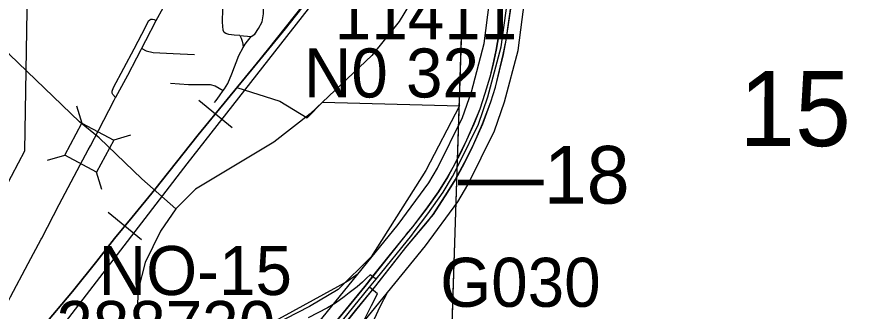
# Model space of a CAD drawing. Extents: x -132.8 to -73.3, y -60 to -26.
# Drawn here: x -113.506 to -112.048, y -41.459 to -40.948 of the extents above; entities that cross this region are included whole.
import ezdxf

# ---------------------------------------------------------------- set-up
doc = ezdxf.new("R2010")
doc.units = 0
for name, color, linetype in [('tdCoCityStreetMajor', 7, 'Continuous'), ('tdCoCityStreetMinor', 7, 'Continuous'), ('tdCoCorpBndry', 7, 'Continuous'), ('tdCoDivCarto', 7, 'Continuous'), ('tdCoHydroRiver', 7, 'Continuous'), ('tdCoInt', 7, 'Continuous'), ('tdCoIntCL', 7, 'Continuous'), ('tdCoIntRamp', 7, 'Continuous'), ('tdCoIntRte', 7, 'Continuous'), ('tdCoPrimary', 7, 'Continuous'), ('tdCoRRCL', 7, 'Continuous'), ('tdCoSectLine', 7, 'Continuous'), ('tdCoSectLinePart', 7, 'Continuous'), ('tdCoSectNmbr', 7, 'Continuous'), ('tdCoStrucSec', 7, 'Continuous'), ('tdCoStrucSecCoName', 7, 'Continuous'), ('tdCoStrucSecFHWANum', 7, 'Continuous'), ('tdStHwyIntRefPost1', 7, 'Continuous')]:
    doc.layers.add(name, color=color, linetype=linetype)

msp = doc.modelspace()

# ---------------------------------------------------------------- linework, layer by layer
at = {"layer": 'tdCoCityStreetMajor'}
msp.add_lwpolyline([(-113.5947, -41.5826), (-113.5846, -41.5635), (-113.574, -41.5423), (-113.541, -41.4809), (-113.5168, -41.434), (-113.4862, -41.3758), (-113.4638, -41.3339), (-113.4629, -41.3323), (-113.4325, -41.274), (-113.3962, -41.2049), (-113.3822, -41.1789), (-113.3784, -41.1719), (-113.3644, -41.1458), (-113.3373, -41.0927), (-113.335, -41.0886), (-113.3345, -41.0877), (-113.3138, -41.0496), (-113.2825, -40.9897), (-113.2643, -40.9551), (-113.2524, -40.9327), (-113.2395, -40.908), (-113.2246, -40.8794), (-113.2215, -40.8737), (-113.2041, -40.8407)], dxfattribs=at)
at = {"layer": 'tdCoCityStreetMinor'}
msp.add_line((-113.1198, -40.9811), (-113.1001, -40.9823), dxfattribs=at)
for points in [[(-113.1198, -40.9811), (-113.1292, -40.9805), (-113.1388, -40.9791), (-113.1438, -40.9776), (-113.1465, -40.9754), (-113.1482, -40.9714), (-113.1495, -40.9578), (-113.1487, -40.9112)], [(-113.1001, -40.9823), (-113.0937, -40.9783), (-113.0871, -40.9689), (-113.0811, -40.9574), (-113.0784, -40.9433), (-113.0778, -40.913)], [(-113.335, -41.0886), (-113.3394, -41.0833), (-113.3406, -41.0806), (-113.3407, -41.0773), (-113.3386, -41.0708), (-113.3026, -41.0038), (-113.2826, -40.9651), (-113.2777, -40.9555), (-113.2758, -40.9536), (-113.274, -40.9528), (-113.2708, -40.9526), (-113.268, -40.953), (-113.2643, -40.9551)], [(-113.1198, -40.9811), (-113.1174, -40.9855), (-113.1154, -40.9904), (-113.1142, -40.9956), (-113.1139, -41.0019)], [(-113.1139, -41.0019), (-113.1105, -40.9956), (-113.1001, -40.9823)], [(-113.1482, -41.0762), (-113.146, -41.0733), (-113.1401, -41.0641), (-113.1332, -41.0474), (-113.1213, -41.0158), (-113.1139, -41.0019)], [(-113.2896, -41.0032), (-113.2819, -41.0077), (-113.27, -41.0106), (-113.235, -41.0119), (-113.198, -41.0136)], [(-113.2395, -41.0636), (-113.2084, -41.0659), (-113.1842, -41.0656), (-113.1712, -41.0659), (-113.1623, -41.0681), (-113.1482, -41.0762)], [(-113.1633, -41.0972), (-113.1603, -41.0936), (-113.1547, -41.0856), (-113.1482, -41.0762)]]:
    msp.add_lwpolyline(points, dxfattribs=at)
at = {"layer": 'tdCoCorpBndry'}
for points in [[(-113.5399, -41.271), (-113.5034, -41.2016), (-113.4922, -41.1807), (-113.4865, -40.8327)], [(-113.0125, -40.9336), (-113.0408, -40.9692), (-113.1037, -41.0459), (-113.1245, -41.0709), (-113.0504, -41.0947), (-113.0027, -41.1236), (-112.9761, -41.0966), (-112.7388, -41.1025), (-112.7973, -41.2146), (-112.8918, -41.3643), (-112.9493, -41.4213), (-112.9988, -41.4505), (-113.0605, -41.4824), (-113.1138, -41.5265), (-113.1249, -41.551), (-113.1427, -41.5937), (-113.2129, -41.7544), (-113.2449, -41.8133), (-113.2815, -41.8313), (-113.5821, -42.2003)]]:
    msp.add_lwpolyline(points, dxfattribs=at)
at = {"layer": 'tdCoDivCarto'}
for p, q in [((-112.6637, -40.925), (-112.6709, -40.9798)), ((-112.6577, -40.9892), (-112.6483, -40.9229)), ((-112.6709, -40.9798), (-112.6755, -41.0061)), ((-112.6625, -41.0138), (-112.6577, -40.9892)), ((-112.6755, -41.0061), (-112.6807, -41.0308)), ((-112.6763, -41.0703), (-112.6625, -41.0138)), ((-112.6807, -41.0308), (-112.6861, -41.0528)), ((-112.6861, -41.0528), (-112.6948, -41.0816)), ((-112.6844, -41.0959), (-112.6763, -41.0703)), ((-112.6948, -41.0816), (-112.7034, -41.1085)), ((-112.6986, -41.1341), (-112.6844, -41.0959)), ((-112.7034, -41.1085), (-112.714, -41.1346)), ((-112.714, -41.1346), (-112.7266, -41.1622)), ((-112.7155, -41.1725), (-112.6986, -41.1341)), ((-112.7266, -41.1622), (-112.7379, -41.1859)), ((-112.7296, -41.2008), (-112.7155, -41.1725)), ((-112.7379, -41.1859), (-112.7503, -41.2098)), ((-112.7459, -41.2313), (-112.7296, -41.2008)), ((-112.7503, -41.2098), (-112.7591, -41.2256)), ((-112.7591, -41.2256), (-112.7752, -41.252)), ((-112.7592, -41.2525), (-112.7459, -41.2313)), ((-112.7752, -41.252), (-112.7966, -41.2819)), ((-112.7841, -41.2911), (-112.7592, -41.2525)), ((-112.7966, -41.2819), (-112.8201, -41.3122)), ((-112.7913, -41.2999), (-112.7841, -41.2911)), ((-112.8316, -41.3484), (-112.7913, -41.2999)), ((-112.8201, -41.3122), (-112.831, -41.3256)), ((-112.831, -41.3256), (-112.861, -41.3627)), ((-112.8837, -41.4145), (-112.8316, -41.3484)), ((-112.861, -41.3627), (-112.9032, -41.4158)), ((-112.9032, -41.4158), (-112.9665, -41.4934)), ((-112.9186, -41.4573), (-112.8837, -41.4145)), ((-112.9527, -41.5002), (-112.9186, -41.4573))]:
    msp.add_line(p, q, dxfattribs=at)
for points in [[(-112.6191, -40.5763), (-112.6198, -40.5812), (-112.6214, -40.5933), (-112.6252, -40.6225), (-112.6267, -40.634), (-112.6356, -40.6986), (-112.6427, -40.766), (-112.6509, -40.832), (-112.6637, -40.925), (-112.6709, -40.9798), (-112.6755, -41.0061), (-112.6807, -41.0308), (-112.6861, -41.0528), (-112.6948, -41.0816), (-112.7034, -41.1085), (-112.714, -41.1346), (-112.7266, -41.1622), (-112.7379, -41.1859), (-112.7503, -41.2098), (-112.7591, -41.2256), (-112.7752, -41.252), (-112.7966, -41.2819), (-112.8201, -41.3122), (-112.8308, -41.3254)], [(-112.6637, -40.925), (-112.6709, -40.9798), (-112.6755, -41.0061), (-112.6807, -41.0308), (-112.6861, -41.0528), (-112.6948, -41.0816), (-112.7034, -41.1085), (-112.714, -41.1346), (-112.7266, -41.1622), (-112.7379, -41.1859), (-112.7503, -41.2098), (-112.7591, -41.2256), (-112.7752, -41.252), (-112.7966, -41.2819), (-112.8201, -41.3122), (-112.8308, -41.3254)], [(-112.6637, -40.925), (-112.6709, -40.9798), (-112.6755, -41.0061), (-112.6807, -41.0308), (-112.6861, -41.0528), (-112.6948, -41.0816), (-112.7034, -41.1085), (-112.714, -41.1346), (-112.7266, -41.1622), (-112.7379, -41.1859), (-112.7503, -41.2098), (-112.7591, -41.2256), (-112.7752, -41.252), (-112.7966, -41.2819), (-112.8201, -41.3122), (-112.8308, -41.3254)], [(-112.7915, -41.3001), (-112.7913, -41.2999), (-112.7841, -41.2911), (-112.7592, -41.2525), (-112.7459, -41.2313), (-112.7296, -41.2008), (-112.7155, -41.1725), (-112.6986, -41.1341), (-112.6844, -41.0959), (-112.6763, -41.0703), (-112.6625, -41.0138), (-112.6577, -40.9892), (-112.6483, -40.9229)], [(-112.7915, -41.3001), (-112.7913, -41.2999), (-112.7841, -41.2911), (-112.7592, -41.2525), (-112.7459, -41.2313), (-112.7296, -41.2008), (-112.7155, -41.1725), (-112.6986, -41.1341), (-112.6844, -41.0959), (-112.6763, -41.0703), (-112.6625, -41.0138), (-112.6577, -40.9892), (-112.6483, -40.9229)], [(-112.7915, -41.3001), (-112.7913, -41.2999), (-112.7841, -41.2911), (-112.7592, -41.2525), (-112.7459, -41.2313), (-112.7296, -41.2008), (-112.7155, -41.1725), (-112.6986, -41.1341), (-112.6844, -41.0959), (-112.6763, -41.0703), (-112.6625, -41.0138), (-112.6577, -40.9892), (-112.6483, -40.9229)], [(-112.8779, -41.4071), (-112.8316, -41.3484), (-112.7915, -41.3001)], [(-112.8779, -41.4071), (-112.8316, -41.3484), (-112.7915, -41.3001)], [(-112.8779, -41.4071), (-112.8316, -41.3484), (-112.7915, -41.3001)], [(-112.8308, -41.3254), (-112.831, -41.3256), (-112.861, -41.3627), (-112.8892, -41.3982)], [(-112.8308, -41.3254), (-112.831, -41.3256), (-112.861, -41.3627), (-112.8892, -41.3982)], [(-112.8308, -41.3254), (-112.831, -41.3256), (-112.861, -41.3627), (-112.8892, -41.3982)], [(-113.275, -41.8944), (-113.2588, -41.8747), (-113.2005, -41.8022), (-113.1546, -41.7461), (-113.0927, -41.6716), (-113.0624, -41.636), (-113.0336, -41.6001), (-113.0188, -41.5818), (-112.9909, -41.5463), (-112.9527, -41.5002), (-112.9186, -41.4573), (-112.8837, -41.4145), (-112.8779, -41.4071)], [(-113.275, -41.8944), (-113.2588, -41.8747), (-113.2005, -41.8022), (-113.1546, -41.7461), (-113.0927, -41.6716), (-113.0624, -41.636), (-113.0336, -41.6001), (-113.0188, -41.5818), (-112.9909, -41.5463), (-112.9527, -41.5002), (-112.9186, -41.4573), (-112.8837, -41.4145), (-112.8779, -41.4071)], [(-113.275, -41.8944), (-113.2588, -41.8747), (-113.2005, -41.8022), (-113.1546, -41.7461), (-113.0927, -41.6716), (-113.0624, -41.636), (-113.0336, -41.6001), (-113.0188, -41.5818), (-112.9909, -41.5463), (-112.9527, -41.5002), (-112.9186, -41.4573), (-112.8837, -41.4145), (-112.8779, -41.4071)], [(-112.8892, -41.3982), (-112.9032, -41.4158), (-112.9665, -41.4934), (-113.022, -41.562), (-113.0512, -41.5993), (-113.061, -41.6118), (-113.1024, -41.6611), (-113.1707, -41.7437), (-113.2103, -41.7924)], [(-112.8892, -41.3982), (-112.9032, -41.4158), (-112.9665, -41.4934), (-113.022, -41.562), (-113.0512, -41.5993), (-113.061, -41.6118), (-113.1024, -41.6611), (-113.1707, -41.7437), (-113.2103, -41.7924)], [(-112.8892, -41.3982), (-112.9032, -41.4158), (-112.9665, -41.4934), (-113.022, -41.562), (-113.0512, -41.5993), (-113.061, -41.6118), (-113.1024, -41.6611), (-113.1707, -41.7437), (-113.2103, -41.7924)]]:
    msp.add_lwpolyline(points, dxfattribs=at)
at = {"layer": 'tdCoHydroRiver'}
for points in [[(-112.8428, -40.676), (-112.8437, -40.7122), (-112.8206, -40.7964), (-112.8148, -40.8155), (-112.8094, -40.8551), (-112.817, -40.9053), (-112.8255, -40.9272), (-112.8436, -40.9567), (-112.8909, -41.0155), (-112.9976, -41.1168), (-113.0604, -41.1657), (-113.1966, -41.2474), (-113.2306, -41.2812)], [(-113.2306, -41.2812), (-113.2893, -41.2293), (-113.3632, -41.158), (-113.3972, -41.1303), (-113.5189, -41.0136), (-113.5732, -40.9743), (-113.6291, -40.9398)], [(-113.2306, -41.2812), (-113.2569, -41.32), (-113.2835, -41.3745), (-113.2957, -41.4216), (-113.3052, -41.609), (-113.313, -41.664), (-113.3134, -41.6764)]]:
    msp.add_lwpolyline(points, dxfattribs=at)
at = {"layer": 'tdCoInt'}
for points in [[(-113.04, -41.5484), (-112.8452, -41.3083), (-112.7922, -41.2362), (-112.7772, -41.2109), (-112.7338, -41.1227), (-112.7182, -41.0784), (-112.6961, -40.9948), (-112.6456, -40.6013)], [(-112.9647, -41.5506), (-112.7979, -41.3452), (-112.7419, -41.2691), (-112.7245, -41.2396), (-112.6783, -41.146), (-112.6608, -41.0961), (-112.6372, -41.0066), (-112.586, -40.6082)]]:
    msp.add_lwpolyline(points, dxfattribs=at)
at = {"layer": 'tdCoIntCL'}
for points in [[(-112.8834, -41.4031), (-112.8216, -41.3267), (-112.8175, -41.3212), (-112.7938, -41.2898), (-112.7671, -41.2526), (-112.7509, -41.2252), (-112.7378, -41.1991), (-112.7061, -41.1343), (-112.6895, -41.0873), (-112.6666, -41.0007), (-112.6529, -40.9)], [(-112.8834, -41.4031), (-112.8938, -41.3956), (-112.9003, -41.4014), (-112.9072, -41.4082), (-112.9162, -41.4166), (-112.9299, -41.4271), (-112.9385, -41.4336), (-112.9539, -41.4445), (-112.9678, -41.4528), (-113.0011, -41.4704)], [(-112.895, -41.4172), (-112.8834, -41.4031)], [(-113.2794, -41.8911), (-113.2677, -41.8999), (-113.2522, -41.8855), (-113.2458, -41.8799), (-113.2322, -41.8679), (-113.1851, -41.8276), (-113.1317, -41.7815), (-113.0632, -41.7229), (-113.0084, -41.6755), (-112.9979, -41.6654), (-112.9893, -41.6545), (-112.9821, -41.6422), (-112.9763, -41.6289), (-112.9693, -41.608), (-112.9678, -41.604), (-112.9651, -41.5987), (-112.9569, -41.5884), (-112.945, -41.5587), (-112.9262, -41.5184), (-112.9071, -41.4798), (-112.8915, -41.4489), (-112.8809, -41.4289), (-112.895, -41.4172)], [(-113.2037, -41.7981), (-113.0403, -41.5965), (-112.895, -41.4172)]]:
    msp.add_lwpolyline(points, dxfattribs=at)
at = {"layer": 'tdCoIntRamp'}
for points in [[(-112.9147, -41.3939), (-112.9323, -41.4065), (-113.0703, -41.4824), (-113.0904, -41.4962), (-113.1075, -41.5134), (-113.1211, -41.5336), (-113.1415, -41.586), (-113.1453, -41.5934)], [(-112.9462, -41.5993), (-112.942, -41.5849), (-112.8992, -41.5011), (-112.8763, -41.4507), (-112.863, -41.4254)]]:
    msp.add_lwpolyline(points, dxfattribs=at)
at = {"layer": 'tdCoIntRte'}
for points in [[(-112.6641, -40.925), (-112.6712, -40.9798), (-112.6759, -41.0061), (-112.6811, -41.0308), (-112.6865, -41.0528), (-112.6952, -41.0816), (-112.7038, -41.1085), (-112.7144, -41.1346), (-112.727, -41.1622), (-112.7383, -41.1859), (-112.7506, -41.2098), (-112.7595, -41.2256), (-112.7756, -41.252), (-112.797, -41.2819), (-112.8204, -41.3122), (-112.8312, -41.3254), (-112.8313, -41.3256), (-112.8614, -41.3627), (-112.8896, -41.3982), (-112.9035, -41.4158), (-112.9669, -41.4934)], [(-112.6641, -40.925), (-112.6712, -40.9798), (-112.6759, -41.0061), (-112.6811, -41.0308), (-112.6865, -41.0528), (-112.6952, -41.0816), (-112.7038, -41.1085), (-112.7144, -41.1346), (-112.727, -41.1622), (-112.7383, -41.1859), (-112.7506, -41.2098), (-112.7595, -41.2256), (-112.7756, -41.252), (-112.797, -41.2819), (-112.8204, -41.3122), (-112.8312, -41.3254), (-112.8313, -41.3256), (-112.8614, -41.3627), (-112.8896, -41.3982), (-112.9035, -41.4158), (-112.9669, -41.4934)], [(-112.9531, -41.5002), (-112.9189, -41.4573), (-112.8841, -41.4145), (-112.8783, -41.4071), (-112.832, -41.3484), (-112.7919, -41.3001), (-112.7917, -41.2999), (-112.7844, -41.2911), (-112.7596, -41.2525), (-112.7463, -41.2313), (-112.73, -41.2008), (-112.7158, -41.1725), (-112.6989, -41.1341), (-112.6848, -41.0959), (-112.6766, -41.0703), (-112.6629, -41.0138), (-112.6581, -40.9892), (-112.6487, -40.9229)], [(-112.9531, -41.5002), (-112.9189, -41.4573), (-112.8841, -41.4145), (-112.8783, -41.4071), (-112.832, -41.3484), (-112.7919, -41.3001), (-112.7917, -41.2999), (-112.7844, -41.2911), (-112.7596, -41.2525), (-112.7463, -41.2313), (-112.73, -41.2008), (-112.7158, -41.1725), (-112.6989, -41.1341), (-112.6848, -41.0959), (-112.6766, -41.0703), (-112.6629, -41.0138), (-112.6581, -40.9892), (-112.6487, -40.9229)]]:
    msp.add_lwpolyline(points, dxfattribs=at)
at = {"layer": 'tdCoPrimary'}
for points in [[(-112.6191, -40.5763), (-112.6198, -40.5812), (-112.6214, -40.5933), (-112.6252, -40.6225), (-112.6267, -40.634), (-112.6356, -40.6986), (-112.6427, -40.766), (-112.6509, -40.832), (-112.6637, -40.925), (-112.6709, -40.9798), (-112.6755, -41.0061), (-112.6807, -41.0308), (-112.6861, -41.0528), (-112.6948, -41.0816), (-112.7034, -41.1085), (-112.714, -41.1346), (-112.7266, -41.1622), (-112.7379, -41.1859), (-112.7503, -41.2098), (-112.7591, -41.2256), (-112.7752, -41.252), (-112.7966, -41.2819), (-112.8201, -41.3122), (-112.8308, -41.3254)], [(-112.6191, -40.5763), (-112.6198, -40.5812), (-112.6214, -40.5933), (-112.6252, -40.6225), (-112.6267, -40.634), (-112.6356, -40.6986), (-112.6427, -40.766), (-112.6509, -40.832), (-112.6637, -40.925), (-112.6709, -40.9798), (-112.6755, -41.0061), (-112.6807, -41.0308), (-112.6861, -41.0528), (-112.6948, -41.0816), (-112.7034, -41.1085), (-112.714, -41.1346), (-112.7266, -41.1622), (-112.7379, -41.1859), (-112.7503, -41.2098), (-112.7591, -41.2256), (-112.7752, -41.252), (-112.7966, -41.2819), (-112.8201, -41.3122), (-112.8308, -41.3254)], [(-112.6637, -40.925), (-112.6709, -40.9798), (-112.6755, -41.0061), (-112.6807, -41.0308), (-112.6861, -41.0528), (-112.6948, -41.0816), (-112.7034, -41.1085), (-112.714, -41.1346), (-112.7266, -41.1622), (-112.7379, -41.1859), (-112.7503, -41.2098), (-112.7591, -41.2256), (-112.7752, -41.252), (-112.7966, -41.2819), (-112.8201, -41.3122), (-112.831, -41.3256), (-112.861, -41.3627), (-112.9032, -41.4158), (-112.9665, -41.4934)], [(-112.9527, -41.5002), (-112.9186, -41.4573), (-112.8837, -41.4145), (-112.8316, -41.3484), (-112.7913, -41.2999), (-112.7841, -41.2911), (-112.7592, -41.2525), (-112.7459, -41.2313), (-112.7296, -41.2008), (-112.7155, -41.1725), (-112.6986, -41.1341), (-112.6844, -41.0959), (-112.6763, -41.0703), (-112.6625, -41.0138), (-112.6577, -40.9892), (-112.6483, -40.9229)], [(-112.7915, -41.3001), (-112.7913, -41.2999), (-112.7841, -41.2911), (-112.7592, -41.2525), (-112.7459, -41.2313), (-112.7296, -41.2008), (-112.7155, -41.1725), (-112.6986, -41.1341), (-112.6844, -41.0959), (-112.6763, -41.0703), (-112.6625, -41.0138), (-112.6577, -40.9892), (-112.6483, -40.9229)], [(-112.7915, -41.3001), (-112.7913, -41.2999), (-112.7841, -41.2911), (-112.7592, -41.2525), (-112.7459, -41.2313), (-112.7296, -41.2008), (-112.7155, -41.1725), (-112.6986, -41.1341), (-112.6844, -41.0959), (-112.6763, -41.0703), (-112.6625, -41.0138), (-112.6577, -40.9892), (-112.6483, -40.9229)], [(-112.8779, -41.4071), (-112.8316, -41.3484), (-112.7915, -41.3001)], [(-112.8779, -41.4071), (-112.8316, -41.3484), (-112.7915, -41.3001)], [(-112.8308, -41.3254), (-112.831, -41.3256), (-112.861, -41.3627), (-112.8892, -41.3982)], [(-112.8308, -41.3254), (-112.831, -41.3256), (-112.861, -41.3627), (-112.8892, -41.3982)], [(-113.275, -41.8944), (-113.2588, -41.8747), (-113.2005, -41.8022), (-113.1546, -41.7461), (-113.0927, -41.6716), (-113.0624, -41.636), (-113.0336, -41.6001), (-113.0188, -41.5818), (-112.9909, -41.5463), (-112.9527, -41.5002), (-112.9186, -41.4573), (-112.8837, -41.4145), (-112.8779, -41.4071)], [(-113.275, -41.8944), (-113.2588, -41.8747), (-113.2005, -41.8022), (-113.1546, -41.7461), (-113.0927, -41.6716), (-113.0624, -41.636), (-113.0336, -41.6001), (-113.0188, -41.5818), (-112.9909, -41.5463), (-112.9527, -41.5002), (-112.9186, -41.4573), (-112.8837, -41.4145), (-112.8779, -41.4071)], [(-112.8892, -41.3982), (-112.9032, -41.4158), (-112.9665, -41.4934), (-113.022, -41.562), (-113.0512, -41.5993), (-113.061, -41.6118), (-113.1024, -41.6611), (-113.1707, -41.7437), (-113.2103, -41.7924)], [(-112.8892, -41.3982), (-112.9032, -41.4158), (-112.9665, -41.4934), (-113.022, -41.562), (-113.0512, -41.5993), (-113.061, -41.6118), (-113.1024, -41.6611), (-113.1707, -41.7437), (-113.2103, -41.7924)]]:
    msp.add_lwpolyline(points, dxfattribs=at)
at = {"layer": 'tdCoRRCL'}
for p, q in [((-113.1908, -41.0929), (-113.1327, -41.1403)), ((-113.348, -41.2873), (-113.2898, -41.3347))]:
    msp.add_line(p, q, dxfattribs=at)
for points in [[(-113.6984, -41.929), (-113.5583, -41.7021), (-113.5277, -41.6385), (-113.4944, -41.5723), (-113.2107, -41.2033), (-112.9691, -40.8941), (-112.9112, -40.7915), (-112.8361, -40.6325), (-112.7247, -40.3547), (-112.6029, -40.1591), (-112.1977, -39.6511), (-111.6514, -39.0702)], [(-113.5507, -41.6025), (-113.4961, -41.529), (-113.462, -41.4872), (-113.4097, -41.4245), (-113.3673, -41.3722), (-113.3368, -41.3329), (-113.3063, -41.2955), (-113.2671, -41.248), (-113.205, -41.1695), (-113.1915, -41.1529), (-113.0914, -41.0304), (-113.069, -41.0031), (-113.0092, -40.9279)], [(-113.0092, -40.9279), (-113.069, -41.0031), (-113.0914, -41.0304), (-113.1915, -41.1529), (-113.205, -41.1695), (-113.2671, -41.248), (-113.3063, -41.2955), (-113.3368, -41.3329), (-113.3673, -41.3722), (-113.4097, -41.4245), (-113.462, -41.4872), (-113.4961, -41.529), (-113.5507, -41.6025)]]:
    msp.add_lwpolyline(points, dxfattribs=at)
at = {"layer": 'tdCoSectLine'}
msp.add_lwpolyline([(-112.7555, -41.6033), (-112.7229, -40.6018)], dxfattribs=at)
at = {"layer": 'tdCoSectLinePart'}
msp.add_lwpolyline([(-112.7545, -41.5733), (-112.7312, -40.8558)], dxfattribs=at)
at = {"layer": 'tdCoStrucSec'}
for points in [[(-113.4024, -41.1029), (-113.3934, -41.1329), (-113.3382, -41.1625)], [(-113.4529, -41.197), (-113.423, -41.188), (-113.3934, -41.1329)], [(-113.3089, -41.1537), (-113.3382, -41.1625), (-113.3679, -41.2176)], [(-113.3589, -41.2475), (-113.3679, -41.2176), (-113.423, -41.188)]]:
    msp.add_lwpolyline(points, dxfattribs=at)

# ---------------------------------------------------------------- texts
at = {"layer": 'tdCoSectNmbr'}
msp.add_text('15', height=0.13, rotation=359.9155, dxfattribs=at).set_placement((-112.2541, -41.1724))
at = {"layer": 'tdCoStrucSecCoName'}
for s, p in [('N0 32', (-113.0084, -41.0883)), ('NO-15', (-113.364, -41.4307)), ('G030', (-112.7723, -41.4511))]:
    msp.add_text(s, height=0.085, dxfattribs=at).set_placement(p)
at = {"layer": 'tdCoStrucSecFHWANum'}
for s, p in [('11411', (-112.955, -40.9874)), ('288730', (-113.4375, -41.526))]:
    msp.add_text(s, height=0.085, dxfattribs=at).set_placement(p)
at = {"layer": 'tdStHwyIntRefPost1'}
msp.add_text('‒‒18', height=0.1, dxfattribs=at).set_placement((-112.7415, -41.2723))

doc.saveas('drawing.dxf')
